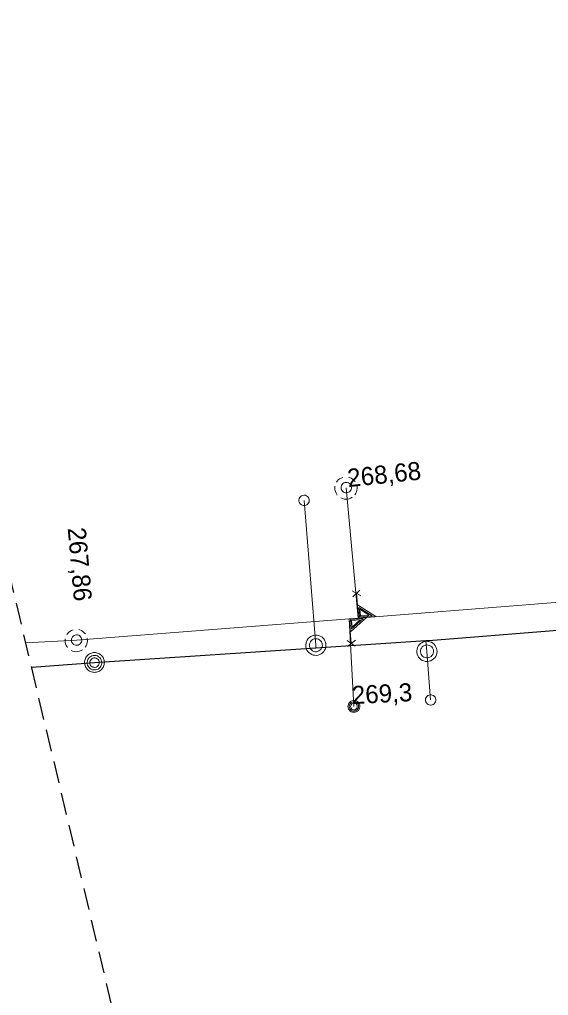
# Model space of a CAD drawing. Extents: x -732096 to -731933, y -1048703 to -1047964.
# Drawn here: x -732040.9 to -732017.5, y -1048660.11 to -1048616.96 of the extents above; entities that cross this region are included whole.
import ezdxf

# ---------------------------------------------------------------- set-up
doc = ezdxf.new("R2010")
doc.units = 0
doc.header["$LTSCALE"] = 0.32
doc.linetypes.add('MEDIUM_DASHED', pattern=[4.5, 3, -1.5])
doc.layers.add('1', color=7, linetype='Continuous')
for name, color, linetype, lineweight in [('18', 7, 'Continuous', 13), ('20', 7, 'Continuous', 13), ('49', 7, 'Continuous', 13), ('63', 7, 'MEDIUM_DASHED', 25), ('8', 7, 'Continuous', 13)]:
    doc.layers.add(name, color=color, linetype=linetype, lineweight=lineweight)

msp = doc.modelspace()

# ---------------------------------------------------------------- linework, layer by layer
at = {"layer": '18'}
for p, q in [((-732026.186, -1048642.227), (-732025.797, -1048642.441)), ((-732025.849, -1048642.188), (-732026.161, -1048642.482)), ((-732026.056, -1048644.662), (-732026.412, -1048644.421)), ((-732026.394, -1048644.677), (-732026.044, -1048644.404))]:
    msp.add_line(p, q, dxfattribs=at)
for points in [[(-732026.602, -1048637.206), (-732026.673, -1048637.234), (-732026.74, -1048637.273), (-732026.8, -1048637.321), (-732026.851, -1048637.378), (-732026.875, -1048637.412)], [(-732026.061, -1048637.389), (-732026.111, -1048637.331), (-732026.169, -1048637.281), (-732026.234, -1048637.24), (-732026.305, -1048637.211), (-732026.354, -1048637.197)], [(-732026.947, -1048637.598), (-732026.953, -1048637.675), (-732026.948, -1048637.752), (-732026.931, -1048637.827), (-732026.902, -1048637.898), (-732026.862, -1048637.964), (-732026.846, -1048637.986)], [(-732026.066, -1048637.975), (-732026.025, -1048637.91), (-732025.994, -1048637.84), (-732025.975, -1048637.765), (-732025.967, -1048637.689), (-732025.972, -1048637.612), (-732025.978, -1048637.577)], [(-732026.689, -1048638.115), (-732026.619, -1048638.146), (-732026.544, -1048638.165), (-732026.468, -1048638.172), (-732026.391, -1048638.167), (-732026.316, -1048638.15), (-732026.244, -1048638.122), (-732026.184, -1048638.087)], [(-732025.999, -1048642.329), (-732025.913, -1048643.422), (-732025.144, -1048643.361), (-732025.958, -1048642.845)], [(-732025.898, -1048642.959), (-732025.865, -1048643.374), (-732025.302, -1048643.329), (-732025.898, -1048642.958)], [(-732025.845, -1048643.039), (-732025.822, -1048643.329), (-732025.452, -1048643.3), (-732025.847, -1048643.039)], [(-732026.226, -1048644.546), (-732026.314, -1048643.455), (-732025.546, -1048643.393), (-732026.267, -1048644.031)], [(-732026.227, -1048643.908), (-732026.26, -1048643.494), (-732025.696, -1048643.449), (-732026.227, -1048643.91)], [(-732026.187, -1048643.822), (-732026.21, -1048643.531), (-732025.839, -1048643.501), (-732026.188, -1048643.822)], [(-732038.532, -1048643.946), (-732038.603, -1048643.974), (-732038.669, -1048644.013), (-732038.73, -1048644.061), (-732038.781, -1048644.118), (-732038.804, -1048644.152)], [(-732037.99, -1048644.129), (-732038.041, -1048644.071), (-732038.098, -1048644.021), (-732038.164, -1048643.98), (-732038.235, -1048643.951), (-732038.284, -1048643.937)], [(-732038.877, -1048644.338), (-732038.882, -1048644.415), (-732038.877, -1048644.492), (-732038.86, -1048644.567), (-732038.831, -1048644.638), (-732038.791, -1048644.704), (-732038.776, -1048644.726)], [(-732037.995, -1048644.715), (-732037.955, -1048644.65), (-732037.924, -1048644.58), (-732037.904, -1048644.505), (-732037.897, -1048644.429), (-732037.902, -1048644.352), (-732037.907, -1048644.317)], [(-732038.619, -1048644.855), (-732038.549, -1048644.886), (-732038.473, -1048644.905), (-732038.397, -1048644.912), (-732038.321, -1048644.907), (-732038.245, -1048644.89), (-732038.174, -1048644.862), (-732038.114, -1048644.827)]]:
    msp.add_lwpolyline(points, dxfattribs=at)
for points in [[(-732026.218, -1048637.658), (-732026.224, -1048637.606), (-732026.242, -1048637.556), (-732026.27, -1048637.512), (-732026.308, -1048637.475), (-732026.353, -1048637.448), (-732026.403, -1048637.432), (-732026.455, -1048637.427), (-732026.507, -1048637.434), (-732026.556, -1048637.453), (-732026.6, -1048637.483), (-732026.635, -1048637.522), (-732026.661, -1048637.567), (-732026.676, -1048637.618), (-732026.679, -1048637.67), (-732026.671, -1048637.722), (-732026.65, -1048637.77), (-732026.62, -1048637.813), (-732026.58, -1048637.848), (-732026.534, -1048637.872), (-732026.483, -1048637.886), (-732026.431, -1048637.888), (-732026.379, -1048637.878), (-732026.331, -1048637.856), (-732026.289, -1048637.824), (-732026.256, -1048637.784), (-732026.232, -1048637.737), (-732026.22, -1048637.686)], [(-732038.147, -1048644.398), (-732038.154, -1048644.346), (-732038.171, -1048644.296), (-732038.2, -1048644.252), (-732038.238, -1048644.215), (-732038.282, -1048644.188), (-732038.333, -1048644.172), (-732038.385, -1048644.167), (-732038.436, -1048644.174), (-732038.485, -1048644.193), (-732038.529, -1048644.223), (-732038.565, -1048644.262), (-732038.591, -1048644.307), (-732038.605, -1048644.358), (-732038.608, -1048644.41), (-732038.6, -1048644.462), (-732038.58, -1048644.51), (-732038.549, -1048644.553), (-732038.51, -1048644.588), (-732038.463, -1048644.612), (-732038.413, -1048644.626), (-732038.36, -1048644.628), (-732038.309, -1048644.618), (-732038.261, -1048644.596), (-732038.218, -1048644.564), (-732038.186, -1048644.524), (-732038.162, -1048644.477), (-732038.149, -1048644.426)], [(-732025.845, -1048647.327), (-732025.851, -1048647.271), (-732025.868, -1048647.218), (-732025.897, -1048647.169), (-732025.935, -1048647.128), (-732025.981, -1048647.096), (-732026.033, -1048647.074), (-732026.088, -1048647.063), (-732026.144, -1048647.065), (-732026.199, -1048647.078), (-732026.25, -1048647.103), (-732026.294, -1048647.138), (-732026.33, -1048647.181), (-732026.355, -1048647.231), (-732026.37, -1048647.286), (-732026.373, -1048647.342), (-732026.364, -1048647.397), (-732026.343, -1048647.45), (-732026.312, -1048647.496), (-732026.272, -1048647.535), (-732026.224, -1048647.565), (-732026.171, -1048647.584), (-732026.115, -1048647.591), (-732026.059, -1048647.587), (-732026.005, -1048647.57), (-732025.956, -1048647.543), (-732025.914, -1048647.505), (-732025.881, -1048647.46), (-732025.858, -1048647.409), (-732025.846, -1048647.354)], [(-732025.904, -1048647.33), (-732025.91, -1048647.281), (-732025.928, -1048647.235), (-732025.956, -1048647.194), (-732025.993, -1048647.161), (-732026.037, -1048647.139), (-732026.085, -1048647.127), (-732026.134, -1048647.127), (-732026.182, -1048647.139), (-732026.226, -1048647.162), (-732026.263, -1048647.195), (-732026.291, -1048647.236), (-732026.308, -1048647.283), (-732026.314, -1048647.332), (-732026.307, -1048647.381), (-732026.289, -1048647.427), (-732026.261, -1048647.467), (-732026.224, -1048647.5), (-732026.18, -1048647.522), (-732026.131, -1048647.534), (-732026.082, -1048647.533), (-732026.034, -1048647.521), (-732025.991, -1048647.497), (-732025.954, -1048647.464), (-732025.926, -1048647.423), (-732025.91, -1048647.376)], [(-732025.963, -1048647.334), (-732025.969, -1048647.292), (-732025.986, -1048647.254), (-732026.014, -1048647.223), (-732026.049, -1048647.2), (-732026.089, -1048647.189), (-732026.131, -1048647.189), (-732026.171, -1048647.201), (-732026.206, -1048647.224), (-732026.233, -1048647.256), (-732026.25, -1048647.294), (-732026.255, -1048647.335), (-732026.249, -1048647.377), (-732026.231, -1048647.414), (-732026.203, -1048647.446), (-732026.167, -1048647.468), (-732026.127, -1048647.479), (-732026.085, -1048647.478), (-732026.045, -1048647.465), (-732026.011, -1048647.442), (-732025.984, -1048647.409), (-732025.968, -1048647.371)]]:
    msp.add_lwpolyline(points, close=True, dxfattribs=at)
at = {"layer": '20'}
msp.add_line((-732040.622, -1048644.516), (-732038.379, -1048644.409), dxfattribs=at)
msp.add_line((-732040.622, -1048644.516), (-732038.379, -1048644.409), dxfattribs=at)
msp.add_lwpolyline([(-732038.379, -1048644.409), (-732026.322, -1048643.458), (-732025.923, -1048643.426), (-732011.07, -1048642.253), (-732004.989, -1048641.773), (-731988.739, -1048640.49)], dxfattribs=at)
msp.add_lwpolyline([(-732038.379, -1048644.409), (-732026.322, -1048643.458), (-732025.923, -1048643.426), (-732011.07, -1048642.253), (-732004.989, -1048641.773), (-731988.739, -1048640.49)], dxfattribs=at)
at = {"layer": '49'}
for p, q in [((-732026.449, -1048637.669), (-732025.923, -1048643.426)), ((-732026.449, -1048637.669), (-732025.923, -1048643.426)), ((-732026.109, -1048647.34), (-732026.322, -1048643.458)), ((-732026.109, -1048647.34), (-732026.322, -1048643.458))]:
    msp.add_line(p, q, dxfattribs=at)
at = {"layer": '63'}
msp.add_lwpolyline([(-732027.835, -1048396.578), (-731958.19, -1048580.745), (-731958.189, -1048580.746), (-731932.909, -1048703.246), (-731932.908, -1048703.248), (-731932.909, -1048703.25), (-731932.909, -1048703.251), (-731932.91, -1048703.253), (-731932.911, -1048703.255), (-731932.913, -1048703.256), (-731932.914, -1048703.257), (-731932.916, -1048703.257), (-731932.918, -1048703.258), (-731932.92, -1048703.258), (-732030.18, -1048688.546), (-732030.182, -1048688.545), (-732030.184, -1048688.545), (-732030.185, -1048688.543), (-732030.186, -1048688.542), (-732030.187, -1048688.54), (-732030.188, -1048688.538), (-732095.318, -1048413.733)], dxfattribs=at)
at = {"layer": '8'}
for p, q in [((-732022.922, -1048644.438), (-732022.89, -1048644.899)), ((-732022.89, -1048644.899), (-732022.727, -1048647.047))]:
    msp.add_line(p, q, dxfattribs=at)
at = {"layer": '8', "lineweight": 25}
msp.add_line((-732037.579, -1048645.399), (-732040.363, -1048645.608), dxfattribs=at)
at = {"layer": '8'}
for points in [[(-732028.331, -1048637.991), (-732028.383, -1048638.001), (-732028.431, -1048638.023), (-732028.473, -1048638.055), (-732028.507, -1048638.095), (-732028.53, -1048638.142), (-732028.542, -1048638.194), (-732028.543, -1048638.246), (-732028.532, -1048638.297), (-732028.509, -1048638.344), (-732028.475, -1048638.386), (-732028.434, -1048638.418), (-732028.387, -1048638.44), (-732028.335, -1048638.451), (-732028.283, -1048638.45), (-732028.231, -1048638.438), (-732028.185, -1048638.413), (-732028.145, -1048638.379), (-732028.113, -1048638.337), (-732028.093, -1048638.289), (-732028.083, -1048638.237), (-732028.085, -1048638.185), (-732028.099, -1048638.134), (-732028.125, -1048638.088), (-732028.16, -1048638.049), (-732028.203, -1048638.019), (-732028.252, -1048637.999), (-732028.303, -1048637.991)], [(-732028.239, -1048644.627), (-732028.233, -1048644.7), (-732028.215, -1048644.771), (-732028.186, -1048644.838), (-732028.146, -1048644.899), (-732028.097, -1048644.954), (-732028.04, -1048644.999), (-732027.976, -1048645.034), (-732027.907, -1048645.059), (-732027.835, -1048645.072), (-732027.761, -1048645.073), (-732027.689, -1048645.062), (-732027.619, -1048645.039), (-732027.555, -1048645.006), (-732027.496, -1048644.962), (-732027.445, -1048644.909), (-732027.404, -1048644.849), (-732027.373, -1048644.782), (-732027.353, -1048644.712), (-732027.345, -1048644.639), (-732027.348, -1048644.566), (-732027.364, -1048644.495), (-732027.391, -1048644.427), (-732027.429, -1048644.364), (-732027.477, -1048644.309), (-732027.533, -1048644.262), (-732027.596, -1048644.225), (-732027.664, -1048644.198), (-732027.736, -1048644.183), (-732027.809, -1048644.18), (-732027.882, -1048644.189), (-732027.952, -1048644.21), (-732028.018, -1048644.242), (-732028.078, -1048644.284), (-732028.13, -1048644.335), (-732028.173, -1048644.395), (-732028.206, -1048644.46), (-732028.227, -1048644.53), (-732028.237, -1048644.602)], [(-732028.078, -1048644.627), (-732028.072, -1048644.685), (-732028.054, -1048644.741), (-732028.026, -1048644.792), (-732027.987, -1048644.836), (-732027.941, -1048644.872), (-732027.888, -1048644.897), (-732027.831, -1048644.911), (-732027.772, -1048644.913), (-732027.715, -1048644.903), (-732027.66, -1048644.881), (-732027.611, -1048644.849), (-732027.57, -1048644.808), (-732027.538, -1048644.759), (-732027.516, -1048644.704), (-732027.506, -1048644.647), (-732027.507, -1048644.588), (-732027.521, -1048644.531), (-732027.546, -1048644.478), (-732027.582, -1048644.432), (-732027.626, -1048644.393), (-732027.677, -1048644.365), (-732027.733, -1048644.347), (-732027.791, -1048644.341), (-732027.849, -1048644.347), (-732027.905, -1048644.364), (-732027.956, -1048644.393), (-732028, -1048644.432), (-732028.035, -1048644.478), (-732028.06, -1048644.531), (-732028.074, -1048644.588)], [(-732022.848, -1048645.344), (-732022.775, -1048645.333), (-732022.706, -1048645.31), (-732022.641, -1048645.276), (-732022.583, -1048645.232), (-732022.531, -1048645.179), (-732022.49, -1048645.119), (-732022.46, -1048645.053), (-732022.44, -1048644.982), (-732022.432, -1048644.909), (-732022.436, -1048644.835), (-732022.452, -1048644.764), (-732022.48, -1048644.696), (-732022.518, -1048644.635), (-732022.566, -1048644.579), (-732022.622, -1048644.532), (-732022.685, -1048644.495), (-732022.754, -1048644.469), (-732022.825, -1048644.454), (-732022.899, -1048644.451), (-732022.971, -1048644.46), (-732023.041, -1048644.481), (-732023.107, -1048644.513), (-732023.167, -1048644.555), (-732023.218, -1048644.607), (-732023.261, -1048644.666), (-732023.294, -1048644.732), (-732023.316, -1048644.801), (-732023.326, -1048644.874), (-732023.324, -1048644.947), (-732023.31, -1048645.019), (-732023.284, -1048645.088), (-732023.247, -1048645.151), (-732023.201, -1048645.208), (-732023.146, -1048645.256), (-732023.084, -1048645.295), (-732023.016, -1048645.323), (-732022.945, -1048645.34), (-732022.873, -1048645.344)], [(-732022.859, -1048645.183), (-732022.801, -1048645.173), (-732022.747, -1048645.151), (-732022.698, -1048645.12), (-732022.657, -1048645.078), (-732022.624, -1048645.029), (-732022.603, -1048644.975), (-732022.593, -1048644.917), (-732022.595, -1048644.858), (-732022.609, -1048644.802), (-732022.635, -1048644.748), (-732022.67, -1048644.702), (-732022.714, -1048644.664), (-732022.765, -1048644.635), (-732022.822, -1048644.617), (-732022.879, -1048644.611), (-732022.938, -1048644.617), (-732022.994, -1048644.635), (-732023.045, -1048644.664), (-732023.088, -1048644.703), (-732023.124, -1048644.75), (-732023.148, -1048644.802), (-732023.162, -1048644.86), (-732023.164, -1048644.918), (-732023.154, -1048644.975), (-732023.133, -1048645.03), (-732023.101, -1048645.079), (-732023.059, -1048645.12), (-732023.01, -1048645.152), (-732022.956, -1048645.173), (-732022.898, -1048645.183)], [(-732037.262, -1048645.396), (-732037.268, -1048645.335), (-732037.286, -1048645.275), (-732037.315, -1048645.22), (-732037.354, -1048645.172), (-732037.401, -1048645.132), (-732037.455, -1048645.102), (-732037.514, -1048645.082), (-732037.576, -1048645.075), (-732037.638, -1048645.079), (-732037.698, -1048645.095), (-732037.753, -1048645.123), (-732037.803, -1048645.16), (-732037.844, -1048645.207), (-732037.876, -1048645.26), (-732037.896, -1048645.319), (-732037.906, -1048645.38), (-732037.903, -1048645.442), (-732037.888, -1048645.502), (-732037.862, -1048645.559), (-732037.826, -1048645.609), (-732037.78, -1048645.652), (-732037.728, -1048645.684), (-732037.67, -1048645.707), (-732037.609, -1048645.717), (-732037.547, -1048645.716), (-732037.486, -1048645.703), (-732037.429, -1048645.678), (-732037.378, -1048645.643), (-732037.334, -1048645.599), (-732037.3, -1048645.547), (-732037.276, -1048645.49), (-732037.264, -1048645.429)], [(-732037.376, -1048645.396), (-732037.382, -1048645.347), (-732037.399, -1048645.3), (-732037.427, -1048645.259), (-732037.465, -1048645.226), (-732037.509, -1048645.202), (-732037.557, -1048645.19), (-732037.607, -1048645.189), (-732037.655, -1048645.201), (-732037.7, -1048645.223), (-732037.738, -1048645.256), (-732037.767, -1048645.296), (-732037.786, -1048645.343), (-732037.793, -1048645.392), (-732037.788, -1048645.442), (-732037.771, -1048645.489), (-732037.744, -1048645.531), (-732037.707, -1048645.565), (-732037.664, -1048645.589), (-732037.616, -1048645.603), (-732037.566, -1048645.604), (-732037.517, -1048645.594), (-732037.472, -1048645.572), (-732037.433, -1048645.54), (-732037.403, -1048645.501), (-732037.384, -1048645.455), (-732037.376, -1048645.405)], [(-732022.698, -1048647.276), (-732022.647, -1048647.266), (-732022.599, -1048647.244), (-732022.557, -1048647.213), (-732022.523, -1048647.172), (-732022.499, -1048647.125), (-732022.487, -1048647.074), (-732022.486, -1048647.022), (-732022.497, -1048646.971), (-732022.52, -1048646.923), (-732022.553, -1048646.882), (-732022.595, -1048646.85), (-732022.641, -1048646.827), (-732022.693, -1048646.816), (-732022.746, -1048646.817), (-732022.797, -1048646.829), (-732022.843, -1048646.854), (-732022.884, -1048646.887), (-732022.915, -1048646.93), (-732022.936, -1048646.977), (-732022.946, -1048647.029), (-732022.944, -1048647.081), (-732022.93, -1048647.132), (-732022.904, -1048647.178), (-732022.869, -1048647.218), (-732022.827, -1048647.248), (-732022.778, -1048647.268), (-732022.727, -1048647.276)]]:
    msp.add_lwpolyline(points, close=True, dxfattribs=at)
for points in [[(-732027.789, -1048644.76), (-732027.792, -1048644.617), (-732028.304, -1048638.222)], [(-732037.149, -1048645.388), (-732037.151, -1048645.343), (-732037.158, -1048645.298), (-732037.17, -1048645.253), (-732037.186, -1048645.211), (-732037.207, -1048645.17), (-732037.232, -1048645.131), (-732037.261, -1048645.096), (-732037.293, -1048645.063), (-732037.329, -1048645.035), (-732037.367, -1048645.01), (-732037.408, -1048644.989), (-732037.451, -1048644.972), (-732037.495, -1048644.96), (-732037.54, -1048644.953), (-732037.586, -1048644.951), (-732037.632, -1048644.953), (-732037.677, -1048644.96), (-732037.721, -1048644.972), (-732037.764, -1048644.989), (-732037.805, -1048645.01), (-732037.843, -1048645.035), (-732037.879, -1048645.063), (-732037.911, -1048645.096), (-732037.94, -1048645.131), (-732037.965, -1048645.17), (-732037.986, -1048645.211), (-732038.002, -1048645.253), (-732038.014, -1048645.298), (-732038.021, -1048645.343), (-732038.024, -1048645.389), (-732038.021, -1048645.434), (-732038.014, -1048645.479), (-732038.002, -1048645.524), (-732037.986, -1048645.566), (-732037.965, -1048645.607), (-732037.94, -1048645.646), (-732037.911, -1048645.681), (-732037.879, -1048645.714), (-732037.843, -1048645.742), (-732037.805, -1048645.767), (-732037.764, -1048645.788), (-732037.721, -1048645.805), (-732037.677, -1048645.816), (-732037.632, -1048645.824), (-732037.586, -1048645.826), (-732037.54, -1048645.824), (-732037.495, -1048645.816), (-732037.451, -1048645.805), (-732037.408, -1048645.788), (-732037.367, -1048645.767), (-732037.329, -1048645.742), (-732037.293, -1048645.714), (-732037.261, -1048645.681), (-732037.232, -1048645.646), (-732037.207, -1048645.607), (-732037.186, -1048645.566), (-732037.17, -1048645.524), (-732037.158, -1048645.479), (-732037.151, -1048645.434), (-732037.149, -1048645.389)]]:
    msp.add_lwpolyline(points, dxfattribs=at)
at = {"layer": '8', "lineweight": 25}
msp.add_lwpolyline([(-731987.359, -1048641.69), (-731999.541, -1048642.603), (-732003.1, -1048642.87), (-732015.815, -1048643.876), (-732022.8, -1048644.429), (-732022.922, -1048644.438), (-732027.789, -1048644.76), (-732037.579, -1048645.399)], dxfattribs=at)

# ---------------------------------------------------------------- texts
at = {"layer": '1'}
for s, rotation, p in [('268,68', 6, (-732026.359, -1048637.638)), ('267,86', 275, (-732038.772, -1048639.45)), ('269,3 ', 3, (-732026.183, -1048647.234))]:
    msp.add_text(s, height=0.8, rotation=rotation, dxfattribs=at).set_placement(p)

doc.saveas('drawing.dxf')
